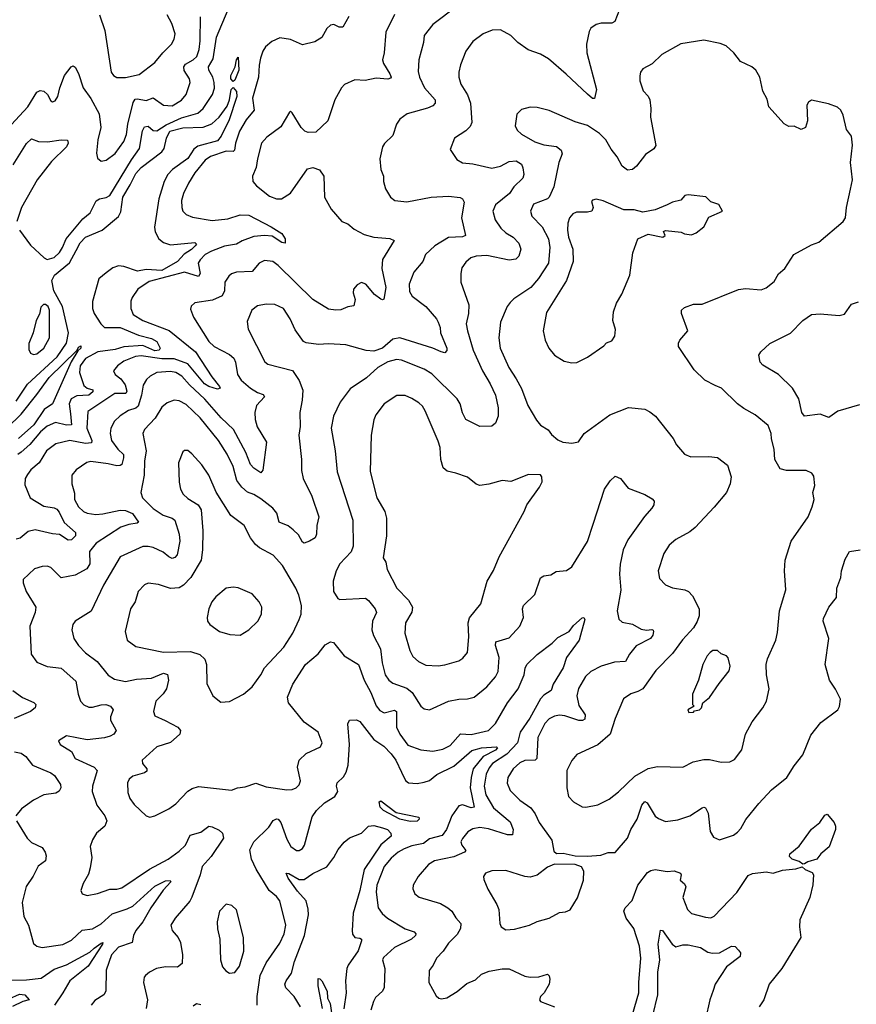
# Model space of a CAD drawing. Extents: x 2057697 to 2160550, y 827490 to 1016834.
# Tile 279 of 509: x 2126256 to 2131073, y 899000 to 904666. Entities that reach past the tile are written whole.
import ezdxf

# ---------------------------------------------------------------- set-up
doc = ezdxf.new("R2010")
doc.units = 0

msp = doc.modelspace()

# ---------------------------------------------------------------- linework, layer by layer
at = {"layer": '0CON20XD'}
for points in [[(2128775, 904743.3), (2128635, 904639.2), (2128585.6, 904575), (2128581.1, 904535), (2128554.6, 904435.4), (2128551.4, 904368.6), (2128558.2, 904335), (2128587.1, 904275), (2128647.8, 904205), (2128648.6, 904185), (2128635, 904171.1), (2128605, 904157.9), (2128486.7, 904125), (2128445, 904093.8), (2128426, 904065), (2128405, 904000), (2128356.9, 903953.1), (2128345.6, 903934.4), (2128330.6, 903865), (2128335, 903803.3), (2128350, 903765), (2128351.4, 903735), (2128363.4, 903693.4), (2128392, 903645), (2128416.7, 903625), (2128485, 903618.2), (2128625, 903643.9), (2128725, 903650), (2128793, 903643), (2128805.7, 903635.7), (2128815.6, 903615.6), (2128800.9, 903525), (2128823.8, 903425), (2128805, 903415.8), (2128725, 903413.6), (2128646.9, 903365), (2128592.2, 903315), (2128576.7, 903275), (2128525, 903214), (2128497.8, 903145), (2128501.4, 903101.4), (2128515.6, 903075), (2128595.4, 903015.4), (2128655.4, 902945.4), (2128665, 902926.2), (2128677.5, 902895), (2128679.4, 902865), (2128715.6, 902775), (2128715, 902762.5), (2128705, 902748.8), (2128683.8, 902753.8), (2128635.7, 902775.7), (2128445, 902835.9), (2128405, 902827.7), (2128344.6, 902775), (2128295, 902757.8), (2128251.7, 902761.7), (2128135, 902795.4), (2128035, 902801.1), (2127977.3, 902797.3), (2127905, 902806.2), (2127890, 902815), (2127842.2, 902882.2), (2127813.5, 902945), (2127774.2, 903005), (2127725, 903027.5), (2127675, 903030), (2127625, 903019.4), (2127592.5, 902995), (2127565, 902930), (2127570.8, 902885), (2127666.8, 902696.8), (2127685, 902684.2), (2127827.1, 902647.1), (2127865, 902590), (2127887.1, 902535), (2127883.4, 902476.6), (2127869.4, 902405), (2127870.6, 902325), (2127864.4, 902275), (2127878.9, 902135), (2127878.8, 902071.2), (2127888.1, 902025), (2127938.8, 901925), (2127978.5, 901805), (2127967.5, 901755), (2127965.5, 901704.5), (2127957.1, 901685), (2127925, 901664.3), (2127895, 901653.8), (2127885, 901658.8), (2127860.6, 901700.6), (2127831.1, 901731.1), (2127802.6, 901752.6), (2127750.8, 901775), (2127736, 901826), (2127714.4, 901855), (2127645, 901909.1), (2127605, 901933.9), (2127567.7, 901947.7), (2127535.7, 901975.7), (2127506, 902015), (2127485.8, 902095), (2127451.3, 902165), (2127400, 902245), (2127295, 902375.4), (2127215, 902450.9), (2127175, 902471.8), (2127145, 902476.5), (2127105, 902461.1), (2127074.7, 902435.3), (2127036.2, 902373.8), (2126975, 902307.1), (2126965.5, 902285), (2126985.3, 902185), (2126975.4, 902125), (2126972.9, 902045), (2126952.9, 901945), (2126962.9, 901915), (2127025, 901852.3), (2127082.2, 901815), (2127135, 901797.1), (2127150, 901785), (2127174.1, 901705), (2127178.2, 901665), (2127162.9, 901587.1), (2127149.1, 901570.9), (2127135, 901566.2), (2127115, 901574.5), (2127082.2, 901602.2), (2127025, 901628.5), (2126995, 901634.5), (2126965, 901634.5), (2126834.7, 901575.3), (2126738.5, 901411.5), (2126667.1, 901262.9), (2126575.6, 901204.4), (2126562.5, 901185), (2126557.1, 901155), (2126568.1, 901105), (2126595, 901064.3), (2126635, 901023.3), (2126702, 900972), (2126765, 900893.1), (2126801.5, 900871.5), (2126865, 900857.3), (2126929.6, 900870.4), (2127015, 900877.3), (2127085, 900905.4), (2127107.2, 900897.2), (2127112.5, 900865), (2127100.9, 900815), (2127083.1, 900786.9), (2127040.5, 900745), (2127026.9, 900685), (2127035, 900660), (2127093.6, 900633.6), (2127167.5, 900595), (2127182.5, 900575), (2127178, 900555), (2127125, 900505.7), (2127045, 900480.6), (2126960.8, 900405), (2126962.9, 900385), (2126988, 900355), (2126988.3, 900341.7), (2126975, 900331.4), (2126906.7, 900313.3), (2126885.6, 900295), (2126877.5, 900275), (2126879.3, 900219.3), (2126890.5, 900185), (2126915, 900150), (2126983.9, 900083.9), (2127005, 900076.7), (2127035, 900084), (2127115.5, 900124.5), (2127155, 900152.5), (2127225, 900225.7), (2127248.5, 900241.5), (2127285, 900252.9), (2127475, 900232.5), (2127510, 900245), (2127555, 900251.1), (2127615, 900272.7), (2127675, 900251.1), (2127794.8, 900234.8), (2127825, 900235.4), (2127848.6, 900245), (2127865, 900262.5), (2127872.9, 900285), (2127855.4, 900365), (2127865.5, 900405), (2127905, 900443.3), (2127987.9, 900482.1), (2127997.1, 900505), (2127974, 900565), (2127894, 900624), (2127804.6, 900734.6), (2127797.3, 900767.3), (2127828.6, 900841.4), (2127901.4, 900955), (2127975, 901016), (2128015, 901069.2), (2128045, 901085.8), (2128062.3, 901082.3), (2128124.2, 901005), (2128207.8, 900955), (2128239.8, 900865), (2128278.8, 900795), (2128307.9, 900717.9), (2128329.9, 900689.9), (2128355, 900677.1), (2128415, 900691.9), (2128425.6, 900684.4), (2128425.3, 900595.3), (2128444.3, 900554.3), (2128491.3, 900491.3), (2128565, 900463.6), (2128635, 900456.4), (2128692.1, 900467.9), (2128735, 900490), (2128794, 900556), (2128855, 900551.6), (2128955, 900574.7), (2128995, 900615.4), (2129065, 900734.5), (2129126.1, 900815), (2129160, 900895), (2129166.7, 900935), (2129176.9, 900955), (2129235, 901011.9), (2129322.7, 901077.3), (2129355, 901111.1), (2129420.8, 901145), (2129445, 901180), (2129495, 901224), (2129505, 901226.2), (2129510.8, 901215), (2129484.3, 901125), (2129478, 901095), (2129404.8, 900995.2), (2129385, 900936.4), (2129328.5, 900841.5), (2129315.6, 900805), (2129275, 900778.8), (2129255, 900757.7), (2129193.2, 900646.8), (2129136.9, 900565), (2129122, 900505), (2129060.9, 900439.1), (2128979.4, 900385), (2128959, 900361), (2128941.3, 900325), (2128930, 900255), (2128941.1, 900205), (2128985, 900131.1), (2129080, 900050), (2129096.8, 900005), (2129094.6, 899975.4), (2129065, 899974.4), (2128955, 900008.9), (2128905, 900017.2), (2128865, 900008.8), (2128837.1, 899992.9), (2128805, 899954.4), (2128796.8, 899935), (2128802.3, 899915), (2128824.3, 899885), (2128817.5, 899875), (2128755, 899848), (2128645.3, 899824.7), (2128609.4, 899805), (2128550, 899735), (2128522.5, 899685), (2128519.2, 899665), (2128532, 899635), (2128555.5, 899615.5), (2128679.1, 899579.1), (2128720.8, 899555), (2128744.7, 899534.7), (2128766.5, 899496.5), (2128796.4, 899465), (2128794.5, 899435), (2128775, 899400.8), (2128725, 899352), (2128694.4, 899305), (2128655.7, 899265), (2128637.5, 899225), (2128614.2, 899195), (2128612.5, 899125), (2128655, 899048.8), (2128670, 899035), (2128685, 899030.6), (2128715, 899037.5), (2128775, 899074.2), (2128830.3, 899119.7), (2128880.5, 899139.5), (2128915, 899173.3), (2128959.4, 899189.4), (2129035, 899203.6), (2129073.6, 899203.6), (2129165, 899161.5), (2129195, 899155.5), (2129245, 899158.6), (2129295, 899173.3), (2129303.9, 899163.9), (2129308, 899145), (2129304, 899115), (2129275.8, 899065), (2129254.2, 899045), (2129249.2, 899025), (2129254, 899015), (2129335.4, 898985.4)], [(2126185, 904036.7), (2126302.7, 904165), (2126355, 904249.4), (2126375, 904259.5), (2126395.3, 904255.3), (2126416.9, 904235), (2126435, 904200), (2126445, 904194), (2126460.3, 904199.7), (2126475, 904223.3), (2126486.4, 904275), (2126513.5, 904345), (2126553.3, 904395), (2126565, 904400), (2126575, 904393.3), (2126595, 904356.7), (2126622.3, 904275), (2126665, 904212.2), (2126713.5, 904123.5), (2126724.1, 904045), (2126706.2, 903975), (2126697.9, 903897.9), (2126705, 903870), (2126725, 903851.4), (2126755, 903858.6), (2126805, 903895.5), (2126855, 903964.3), (2126871.8, 904005), (2126879.2, 904065), (2126909.6, 904190.4), (2126921.4, 904208.6), (2126935, 904211.1), (2126985, 904201.1), (2127025, 904217.3), (2127085, 904174.5), (2127135, 904169.6), (2127187.3, 904202.7), (2127214.4, 904235), (2127238.1, 904305), (2127233.5, 904325), (2127203.9, 904373.9), (2127200.7, 904395), (2127210, 904410), (2127255.4, 904435), (2127276.3, 904455), (2127290.5, 904495), (2127296.2, 904545), (2127296.4, 904683.6)], [(2128150.9, 904685), (2128116.5, 904623.5), (2128095, 904623.3), (2128065, 904637.8), (2128045, 904634.3), (2128024.3, 904615), (2127995.5, 904564.5), (2127955, 904538), (2127885, 904522.5), (2127815, 904551.5), (2127755, 904562.2), (2127708.3, 904541.7), (2127670.9, 904509.1), (2127655.4, 904484.6), (2127642.7, 904445), (2127634.6, 904405), (2127631.5, 904335), (2127597.1, 904215), (2127605.5, 904145), (2127559.5, 904090.5), (2127521.4, 904025), (2127498.1, 903955), (2127493.1, 903915), (2127485, 903907.8), (2127445, 903909.1), (2127355, 903878.4), (2127325, 903858.5), (2127265.5, 903785), (2127228.1, 903725), (2127198.5, 903665), (2127187.3, 903625), (2127188.9, 903585), (2127195.8, 903565), (2127215, 903545.7), (2127250.5, 903530.5), (2127365, 903509.7), (2127455, 903520.5), (2127525, 903543.3), (2127575, 903541.4), (2127703.5, 903475), (2127765, 903435.6), (2127785.5, 903405.5), (2127785, 903380), (2127765, 903384.4), (2127710.4, 903420.4), (2127665, 903424.2), (2127605, 903418.4), (2127536.6, 903393.4), (2127505, 903373.8), (2127435, 903362.5), (2127360.5, 903335), (2127325, 903314.2), (2127295.9, 903285), (2127284.7, 903265), (2127294.6, 903205), (2127285, 903188.5), (2127205, 903213.2), (2127000.9, 903159.2), (2126936.9, 903115), (2126903, 903067), (2126895.9, 903045.9), (2126895.7, 903005), (2126910.4, 902970.4), (2126965.7, 902935), (2127116.8, 902876.8), (2127269.1, 902755), (2127361.7, 902611.7), (2127407.5, 902555), (2127410, 902545), (2127395, 902540.6), (2127345, 902556), (2127321.1, 902571.1), (2127223.8, 902685), (2127145, 902713.5), (2127075.3, 902715.3), (2126955, 902732.1), (2126923.1, 902726.9), (2126855, 902700.9), (2126820, 902675), (2126796.9, 902645), (2126806.7, 902625), (2126838.5, 902598.5), (2126862.8, 902565), (2126872.3, 902527.7), (2126867.8, 902515), (2126804.5, 902515.5), (2126648.1, 902411.9), (2126643.5, 902315), (2126671.4, 902245), (2126669.2, 902230.8), (2126635, 902226.5), (2126545, 902244), (2126463.9, 902226.1), (2126410, 902185), (2126369.1, 902115), (2126321.1, 902075), (2126301.1, 902048.9), (2126288.1, 902025), (2126285, 901990), (2126316.9, 901915), (2126395, 901866.1), (2126455, 901856.7), (2126469.1, 901849.1), (2126482.8, 901832.8), (2126511.7, 901771.7), (2126577.1, 901715), (2126576.9, 901695), (2126555, 901673.3), (2126535, 901670), (2126485, 901703.6), (2126445, 901706.9), (2126345, 901731.2), (2126305, 901720.4), (2126258.2, 901681.8), (2126235, 901676.2)], [(2126254.3, 903455), (2126319.1, 903369.1), (2126397.5, 903295), (2126415, 903285.6), (2126455, 903298.2), (2126485, 903327.3), (2126503.5, 903355), (2126524.4, 903405.6), (2126619.3, 903520.7), (2126661.2, 903555), (2126696.2, 903623.8), (2126715, 903635.4), (2126755, 903642.3), (2126775.6, 903654.4), (2126900, 903860), (2126945.6, 903925), (2126962.8, 904027.2), (2126975, 904050.5), (2126995, 904053.6), (2127025, 904028.1), (2127045, 904026.2), (2127098.7, 904061.3), (2127188.3, 904101.7), (2127281.7, 904128.3), (2127313.5, 904155), (2127366.8, 904235), (2127377, 904273), (2127376.7, 904305), (2127368.4, 904335), (2127344.6, 904375), (2127342.5, 904395), (2127369.3, 904440.7), (2127388.7, 904565), (2127457.1, 904725)], [(2128415, 904696), (2128364.4, 904595), (2128355.5, 904475), (2128345.4, 904435), (2128350, 904415), (2128388.2, 904355), (2128395.6, 904335), (2128391.2, 904328.8), (2128375, 904324.6), (2128309.5, 904330.5), (2128245, 904315.6), (2128185, 904320.8), (2128127, 904293), (2128110, 904275), (2128071.2, 904205), (2128030, 904085), (2127961.7, 904018.3), (2127916.4, 904016.4), (2127897.5, 904025), (2127876.7, 904045), (2127825, 904130), (2127815, 904140), (2127810, 904135), (2127760.2, 904049.8), (2127679.2, 903990.8), (2127648.9, 903955), (2127624.6, 903865), (2127618.5, 903815), (2127597.5, 903765), (2127598.6, 903735), (2127619.8, 903709.8), (2127695, 903650), (2127735, 903635.6), (2127764.4, 903635.6), (2127815, 903668), (2127912.7, 903807.3), (2127945, 903816.2), (2127982.3, 903802.3), (2128007.5, 903765), (2128011.2, 903645), (2128050, 903575), (2128111.2, 903505), (2128145, 903492), (2128181.3, 903461.3), (2128240.3, 903430.3), (2128295, 903414.4), (2128387.1, 903407.1), (2128412.5, 903395), (2128344.6, 903285.4), (2128341.5, 903235), (2128364, 903125), (2128352, 903058), (2128345, 903053.8), (2128335, 903057.5), (2128299.2, 903085), (2128249.2, 903145), (2128225, 903153.1), (2128198.9, 903141.1), (2128178.6, 903115), (2128175.7, 903095), (2128187.1, 903055), (2128180, 903020), (2128145, 903014), (2128105, 902996), (2128075.8, 902994.2), (2128035, 903000.6), (2127945, 903055.6), (2127745, 903252.5), (2127713.3, 903275), (2127665, 903280.6), (2127634.6, 903265.4), (2127595, 903216.7), (2127505, 903213.8), (2127475, 903204.4), (2127459.6, 903190.4), (2127438.1, 903155), (2127435.4, 903105), (2127422.7, 903077.2), (2127367, 903053), (2127265, 903036), (2127242.7, 903017.3), (2127239.5, 902999.5), (2127256.9, 902955), (2127345.6, 902815), (2127375.7, 902785), (2127465, 902739.6), (2127488.7, 902718.7), (2127498.9, 902695), (2127510, 902625), (2127531.2, 902591.2), (2127585.5, 902545), (2127625, 902520.8), (2127658.7, 902508.7), (2127666.4, 902496.4), (2127620, 902445), (2127610.5, 902405), (2127612.5, 902365), (2127623.1, 902323.1), (2127676.7, 902235), (2127656.4, 902073.6), (2127645, 902058.8), (2127605, 902085.5), (2127585, 902106.7), (2127558.9, 902175), (2127486.9, 902306.9), (2127415.3, 902375), (2127322.9, 902482.9), (2127234.7, 902565), (2127190.4, 902615), (2127155, 902635.3), (2127125, 902641.4), (2127045, 902636.2), (2127007.5, 902615), (2126986.9, 902595), (2126967.1, 902562.9), (2126958.2, 902505), (2126938.6, 902441.4), (2126925, 902431), (2126882.6, 902417.4), (2126835, 902386.2), (2126802.5, 902355), (2126780.9, 902315), (2126776.9, 902285), (2126784.6, 902245), (2126820.8, 902195), (2126854.1, 902164.1), (2126854.7, 902145), (2126843.5, 902106.5), (2126835, 902099.6), (2126815, 902097.8), (2126765, 902110.6), (2126665, 902123.3), (2126643.1, 902116.9), (2126582, 902075), (2126556, 902045), (2126556.7, 901995), (2126571.5, 901941.5), (2126572.7, 901905), (2126595, 901861.8), (2126624.4, 901835), (2126645, 901826.8), (2126695, 901818.7), (2126735, 901821.8), (2126835, 901843), (2126865, 901841.7), (2126905, 901824.6), (2126940, 901775), (2126931.9, 901768.1), (2126885, 901760.8), (2126838.9, 901745), (2126696.2, 901653.8), (2126658.8, 901605), (2126660, 901535), (2126642.7, 901505), (2126575, 901468.8), (2126495, 901454.4), (2126435, 901513.1), (2126415, 901520.6), (2126385, 901518.9), (2126341.2, 901505), (2126275.9, 901444.1), (2126275.8, 901425), (2126293.1, 901375), (2126349.1, 901285), (2126345.5, 901255), (2126315.5, 901175), (2126322.2, 901015), (2126355, 900969.2), (2126415, 900943.3), (2126465, 900937.8), (2126495, 900933.3), (2126579.2, 900859.2), (2126592.2, 900785), (2126606.9, 900745), (2126625, 900723.1), (2126655, 900710.5), (2126675, 900709.1), (2126725, 900723.8), (2126752.5, 900725), (2126780, 900715), (2126794.2, 900695), (2126779.4, 900655), (2126778.9, 900635), (2126810.8, 900575), (2126797.5, 900555), (2126777.7, 900542.3), (2126745, 900532.3), (2126645, 900521.9), (2126525, 900544), (2126478.8, 900515), (2126490, 900495), (2126553.8, 900455), (2126575.8, 900415), (2126684.4, 900365), (2126702.5, 900345), (2126675.4, 900255), (2126673.8, 900223.8), (2126699.5, 900145), (2126745.5, 900085), (2126757.5, 900055), (2126745.5, 900025), (2126699.2, 899985), (2126675, 899946.7), (2126661.4, 899908.6), (2126671.5, 899845), (2126661.9, 899785), (2126652.1, 899747.9), (2126620.8, 899695), (2126608.8, 899655), (2126616.7, 899635), (2126645, 899626), (2126705, 899636.9), (2126775, 899663.1), (2126815, 899661.9), (2126845, 899669.4), (2127003.4, 899776.6), (2127111.9, 899835), (2127175, 899880), (2127210, 899915), (2127237.6, 899972.4), (2127298.8, 899991.2), (2127345, 900024.3), (2127365, 900021.1), (2127405, 900001.2), (2127424.7, 899984.7), (2127429.1, 899955), (2127359.6, 899850.4), (2127306.4, 899793.6), (2127295.4, 899745), (2127247.1, 899617.1), (2127235, 899592.9), (2127150.8, 899495), (2127126.2, 899455), (2127133.8, 899425), (2127169.2, 899385), (2127181.9, 899355), (2127194.4, 899285), (2127190.8, 899235), (2127165, 899213.3), (2127095, 899214.5), (2127043.3, 899205), (2127003.8, 899185), (2126980, 899165), (2126972.5, 899155), (2126969.2, 899125), (2126992.5, 899025), (2126983.6, 898976.4)], [(2126716.2, 904695), (2126746.9, 904605), (2126782.9, 904365), (2126796, 904345), (2126815, 904334.3)], [(2126815, 904334.3), (2126865, 904334.5), (2126945, 904351.1), (2127035, 904419.2), (2127080, 904475), (2127131.1, 904525), (2127146.5, 904555), (2127150.9, 904585), (2127132.7, 904645), (2127105.5, 904695)], [(2129709.4, 904725), (2129683.8, 904655), (2129665, 904645.7), (2129605, 904646), (2129575, 904638), (2129545, 904616.7), (2129535, 904597.5), (2129520, 904525), (2129521.8, 904475), (2129576.7, 904265), (2129565, 904212.5), (2129555, 904213.3), (2129525, 904236.9), (2129402.8, 904352.8)], [(2129402.8, 904352.8), (2129301.7, 904441.7), (2129255, 904466.9), (2129183, 904493), (2129124.5, 904534.5), (2129085, 904576), (2129025, 904607.5), (2128976.1, 904606.1), (2128924.5, 904585.5), (2128865, 904541.2), (2128825.7, 904484.3), (2128794.4, 904405.6), (2128784, 904365), (2128784.2, 904335), (2128795.7, 904295), (2128835, 904234), (2128852.1, 904185), (2128860, 904075), (2128849.1, 904050.9), (2128825, 904026), (2128760, 903985), (2128735, 903920), (2128772.5, 903862.5), (2128805, 903842), (2128865, 903836.9), (2128975, 903811.8), (2129025, 903822.7), (2129075, 903850), (2129115, 903853.3), (2129145, 903835.7), (2129152.9, 903812.9), (2129158.1, 903775), (2129152.9, 903755), (2129101.9, 903705), (2129075.5, 903665), (2128995, 903601.1), (2128980, 903565), (2128994.7, 903514.7), (2129026, 903466), (2129055, 903438.9), (2129097.5, 903415), (2129129.4, 903379.4), (2129142.2, 903345), (2129131.1, 903305), (2129112.8, 903287.2), (2129075, 903281.8), (2128945, 903310), (2128884.3, 903305.7), (2128854.2, 903295), (2128825, 903271.4), (2128802.2, 903237.8), (2128795.6, 903205), (2128796.9, 903155), (2128841.5, 903025), (2128839.6, 902975), (2128827.3, 902915), (2128833.8, 902875), (2128868, 902765), (2128921.1, 902645), (2128965, 902570.6), (2128995.8, 902505.8), (2129012, 902432), (2129011.1, 902385), (2128995.5, 902344.5), (2128975, 902326.2), (2128905, 902325.8), (2128824.2, 902365), (2128805, 902403.3), (2128792.2, 902455), (2128775, 902484.2), (2128628.9, 902628.9), (2128585, 902654.5), (2128455, 902706.1), (2128425, 902710), (2128375, 902696.5), (2128318.5, 902665), (2128252.9, 902605), (2128159.1, 902540.9), (2128101.1, 902465), (2128063.8, 902385), (2128050.5, 902315), (2128073.5, 902185), (2128083.8, 902065), (2128173.5, 901785), (2128175.6, 901635.6), (2128165, 901604.2), (2128099.2, 901535), (2128077.5, 901495), (2128060.6, 901435), (2128063.8, 901375), (2128087.5, 901335), (2128098.8, 901328.8), (2128246.9, 901336.9), (2128264.1, 901324.1), (2128303.3, 901275), (2128310.5, 901255), (2128288.2, 901205), (2128283.6, 901155), (2128292.7, 901122.7), (2128333.8, 901045), (2128344.1, 900964.1), (2128360.9, 900895), (2128381.9, 900865), (2128405, 900848.5), (2128485, 900819.2), (2128516.2, 900795), (2128565.5, 900715.5), (2128585, 900699.2), (2128615, 900694.2), (2128725, 900743.6), (2128785, 900755.4), (2128835, 900756.7), (2128872.6, 900767.4), (2128945, 900827.1), (2128995.3, 900884.7), (2129011.8, 900915), (2129016.9, 900995), (2128996.2, 901065), (2128998.6, 901085), (2129075, 901108.1), (2129135.8, 901175), (2129157.1, 901225), (2129151.9, 901275), (2129157.1, 901295), (2129222.1, 901357.9), (2129255.8, 901454.2), (2129274.2, 901465.8), (2129315, 901472), (2129345, 901490), (2129405, 901496.2), (2129435, 901518), (2129525, 901662.5), (2129557.3, 901762.7), (2129624.2, 901965), (2129657, 902013), (2129685, 902040), (2129716.2, 902025), (2129760.6, 901970.6), (2129855, 901933.8), (2129898.8, 901908.8), (2129910, 901895), (2129907.5, 901875), (2129895.8, 901855), (2129853.6, 901806.4), (2129757.3, 901672.7), (2129731.1, 901615), (2129713, 901533), (2129709.2, 901475), (2129716.7, 901383.3), (2129695.6, 901265), (2129705.6, 901215.6), (2129725, 901198.6), (2129785, 901187.7), (2129835, 901159.1), (2129865, 901153.5), (2129895.9, 901155.9), (2129903.8, 901153.8), (2129905.7, 901145.7), (2129902.2, 901125), (2129887.8, 901105), (2129806.5, 901063.5), (2129767.1, 901015), (2129745, 900973.3), (2129681.7, 900968.3), (2129605, 900945.4), (2129545.4, 900914.6), (2129513.1, 900886.9), (2129473.4, 900816.6), (2129464, 900775), (2129475, 900719.2), (2129512.7, 900665), (2129509.6, 900640.4), (2129497.3, 900632.7), (2129475, 900632), (2129395, 900659.6), (2129365, 900663.8), (2129335, 900658.2), (2129305, 900642.2), (2129280, 900615), (2129240.4, 900535), (2129233.6, 900415), (2129225, 900404.6), (2129165, 900402), (2129135, 900389.2), (2129097.1, 900355), (2129067.3, 900305), (2129062.2, 900272.2), (2129080.5, 900230.5), (2129135.3, 900175.3), (2129200.2, 900130.2), (2129224.5, 900095), (2129246.5, 900045), (2129320, 899945), (2129331.2, 899881.2), (2129347, 899867), (2129385, 899868.6), (2129455, 899853.5), (2129525, 899851.3), (2129603, 899857), (2129645, 899873.9), (2129685, 899873.1), (2129756.7, 899955), (2129774.5, 900005), (2129811.5, 900065), (2129837.5, 900145), (2129855, 900167.5), (2129870, 900160), (2129915, 900083.3), (2129935, 900068.2), (2129975, 900051.5), (2130045, 900062.2), (2130115, 900084.4), (2130185, 900130), (2130195, 900134), (2130205, 900130), (2130220, 900100), (2130231.2, 899995), (2130251.7, 899961.7), (2130285, 899946.2), (2130366.6, 899973.4), (2130389.7, 899990.3), (2130408.3, 900011.7), (2130436.5, 900063.5), (2130512, 900155), (2130585, 900234), (2130673.8, 900305), (2130715, 900371.2), (2130766.2, 900435), (2130811.7, 900548.3), (2130868.3, 900621.7), (2130967.5, 900695), (2130977, 900713), (2130982.5, 900755), (2130953.6, 900813.6), (2130918, 900865), (2130894, 900955), (2130916, 901105), (2130882, 901205), (2130885, 901220), (2130914.3, 901285.7), (2130959.5, 901340.5), (2130961.9, 901395), (2130984.2, 901455.8), (2130987.1, 901495), (2131008.3, 901561.7), (2131033.3, 901605), (2131095.6, 901614.4)], [(2129515, 900134.4), (2129585, 900147.1), (2129649.4, 900180.6), (2129705, 900222.9), (2129797.9, 900312.1), (2129875, 900357.5), (2129927.8, 900367.8), (2130075, 900364.4), (2130134.5, 900395.5), (2130195, 900409.4), (2130228.5, 900408.5), (2130295, 900392.2), (2130344.4, 900395.6), (2130372.2, 900407.8), (2130414.3, 900465), (2130435.7, 900555), (2130472.9, 900625), (2130535.7, 900705), (2130556.9, 900745), (2130571.4, 900815), (2130555.6, 900895), (2130554.3, 900955), (2130562.4, 900987.6), (2130610.6, 901095), (2130619.1, 901139.1), (2130631.8, 901265), (2130666.9, 901385), (2130659.4, 901495), (2130664.5, 901555.5), (2130698, 901665), (2130795.5, 901804.5), (2130818.3, 901861.7), (2130830, 901905), (2130823.3, 901945), (2130834.4, 901985), (2130828.3, 902038.3), (2130816.8, 902056.8), (2130785, 902070.8), (2130671.3, 902071.3), (2130635, 902082), (2130604.6, 902134.6), (2130600.5, 902195), (2130584.5, 902254.5), (2130583.3, 902285), (2130565, 902331.2), (2130491.7, 902391.7), (2130425, 902428), (2130390, 902455), (2130298, 902545), (2130261.1, 902561.1), (2130202.1, 902592.1), (2130140.3, 902650.3), (2130048.8, 902785), (2130048.8, 902805), (2130057.7, 902822.3), (2130103.6, 902876.4), (2130066.7, 902975), (2130067.5, 902995), (2130085, 903010), (2130135, 903028.8), (2130185, 903030), (2130395, 903113.3), (2130435, 903120), (2130525, 903111.2), (2130555, 903123.8), (2130600.5, 903159.5), (2130625.9, 903204.1), (2130661.2, 903235), (2130714.4, 903315.6), (2130815, 903370), (2130856.7, 903385), (2130997.5, 903505), (2131010.8, 903525), (2131016, 903585), (2131040.8, 903690.8), (2131050.6, 903745), (2131040, 903845), (2131050.8, 903945), (2131046.2, 903995), (2131016.7, 904035), (2130997, 904117), (2130983.3, 904145), (2130965, 904163.3), (2130912.3, 904182.3), (2130815, 904203.3), (2130798.3, 904191.7), (2130788.8, 904175), (2130792.5, 904085), (2130780, 904045), (2130755, 904034), (2130715, 904053.8), (2130685, 904052), (2130657.3, 904067.3), (2130570, 904165), (2130559.7, 904209.7), (2130534.2, 904255), (2130517.1, 904335), (2130495.6, 904375.6), (2130472.5, 904395), (2130405.9, 904425.9), (2130368.8, 904475), (2130323.3, 904515), (2130289.1, 904529.1), (2130195, 904549.2), (2130062.7, 904527.3), (2129954.4, 904465.6), (2129897.9, 904412.1), (2129845, 904383.3), (2129831.2, 904365), (2129826.1, 904343.9), (2129826.2, 904315), (2129846.1, 904256.1), (2129875, 904226.7), (2129884.2, 904204.2), (2129890.8, 904155), (2129888.6, 904105), (2129918.3, 903941.7), (2129907.4, 903922.6), (2129859.4, 903890.6), (2129807.1, 903822.9), (2129785, 903804.5), (2129755, 903801.1), (2129725, 903822.9), (2129697.3, 903877.3), (2129661.9, 903921.9), (2129631.5, 903975), (2129595, 904012.1), (2129525, 904057.1), (2129455, 904078.5), (2129305, 904142.9), (2129235, 904160), (2129195, 904162), (2129145, 904148.8), (2129118, 904122), (2129110, 904055), (2129121.1, 904031.1), (2129145, 904006.9), (2129222.6, 903962.6), (2129275, 903945.4), (2129346.1, 903936.1), (2129374.3, 903915), (2129379.5, 903895), (2129359.6, 903845), (2129330.9, 903705), (2129305.6, 903645), (2129295.3, 903634.7), (2129214.7, 903605.3), (2129197.1, 903565), (2129204.2, 903535), (2129264.1, 903474.1), (2129300.4, 903405), (2129309.6, 903355), (2129301.5, 903265), (2129243.7, 903176.3), (2129198.5, 903125), (2129100.9, 903059.1), (2129080.7, 903039.3), (2129062.9, 903015), (2129024.4, 902925), (2129015.5, 902835), (2129023.6, 902775), (2129073.3, 902665), (2129115, 902600), (2129144.6, 902544.6), (2129181.9, 902445), (2129231.1, 902361.1), (2129255, 902332.5), (2129300, 902305), (2129318.3, 902278.3), (2129355, 902247.5), (2129383.9, 902233.9), (2129435, 902228.8), (2129473.6, 902236.4), (2129506.7, 902285), (2129655, 902392.5), (2129762.5, 902435), (2129855, 902423.8), (2129885, 902408.8), (2129916.7, 902385), (2130018, 902255), (2130038.7, 902218.7), (2130085, 902166.7), (2130120.5, 902150.5), (2130225, 902152), (2130275, 902145.8), (2130331.7, 902101.7), (2130352, 902035), (2130347.5, 901995), (2130325.7, 901945), (2130255, 901860), (2130145, 901742.9), (2130115, 901718.6), (2130034, 901675), (2129995, 901642.5), (2129965.6, 901595), (2129932.5, 901495), (2129940.3, 901450.3), (2129975, 901413.8), (2130015, 901395.8), (2130085.5, 901385.5), (2130106.2, 901375), (2130130.3, 901350.3), (2130168.5, 901275), (2130168.2, 901235), (2130157.3, 901202.7), (2130135, 901166.9), (2130072.4, 901097.6), (2130015, 901019.4), (2129919.5, 900920.5), (2129845, 900815.8), (2129815, 900798.9), (2129775, 900787.1), (2129733.2, 900756.8), (2129685.4, 900644.6), (2129655.5, 900555), (2129585, 900492.2), (2129463.2, 900436.8), (2129435, 900402), (2129405.6, 900345), (2129405.6, 900245), (2129417.1, 900195), (2129445, 900164.3), (2129495, 900135.7), (2129515, 900134.4)], [(2127485, 904311.2), (2127472.5, 904325), (2127471.8, 904345), (2127496.2, 904395), (2127504, 904435), (2127515, 904450), (2127518.5, 904375), (2127495, 904318.8), (2127485, 904311.2)], [(2126235, 902470), (2126301.7, 902568.3), (2126471.1, 902725), (2126526.3, 902805), (2126536.7, 902865), (2126502.9, 903015), (2126453, 903105), (2126440.9, 903165), (2126457.3, 903195), (2126542.2, 903267.8), (2126581.7, 903338.3), (2126605, 903382.3), (2126635, 903415.3), (2126730.5, 903455), (2126825, 903533.6), (2126838.8, 903561.2), (2126849.3, 903645), (2126892.9, 903715), (2126925, 903781.1), (2126955, 903815.4), (2127074.5, 903905.5), (2127087.1, 903925), (2127102.1, 903985), (2127120.8, 904025), (2127195, 904043.7), (2127312.7, 904047.3), (2127362.8, 904067.2), (2127404.6, 904105.4), (2127451.1, 904168.9), (2127464.6, 904205), (2127473.6, 904265), (2127485, 904276.7), (2127505, 904253.8), (2127506.8, 904225), (2127459.7, 904085), (2127435.4, 904035.4), (2127416.3, 903995), (2127395, 903968.8), (2127281.4, 903938.6), (2127259.8, 903920.2), (2127225, 903868.2), (2127135.4, 903804.6), (2127109.7, 903775), (2127088.7, 903735), (2127057.1, 903635), (2127032.7, 903472.7), (2127036.5, 903445), (2127058.1, 903405), (2127084.1, 903384.1), (2127125, 903370.9), (2127264.2, 903384.2), (2127274, 903375), (2127267.5, 903365), (2127245, 903342.9), (2127203.3, 903316.7), (2127165.3, 903275), (2127075, 903222.8), (2126985, 903227.8), (2126935, 903219.8), (2126855, 903246.6), (2126825, 903250.5), (2126791.8, 903238.2), (2126755, 903208.8), (2126712.7, 903175), (2126675.3, 903045), (2126676, 903005), (2126685, 902975.8), (2126722.8, 902915), (2126745, 902895.3), (2126835, 902893.8), (2126940.2, 902850.2), (2127015, 902832.1), (2127045, 902814.2), (2127064.7, 902775), (2127060, 902765), (2127035, 902759.9), (2126965, 902792.1), (2126855, 902783.5), (2126805, 902767.9), (2126705.6, 902754.4), (2126635, 902717.3), (2126603.5, 902675), (2126601.3, 902635), (2126625, 902560), (2126644.8, 902544.8), (2126676.6, 902536.6), (2126676.8, 902525), (2126655, 902504.4), (2126585, 902500.6), (2126552.8, 902485), (2126540.3, 902455), (2126548.2, 902398.2), (2126554.6, 902335.4), (2126525, 902333), (2126462.1, 902347.9), (2126415, 902327.5), (2126375.3, 902295), (2126315, 902221.3), (2126265, 902177.4), (2126245, 902163.9)], [(2126219, 903831), (2126295, 903954.3), (2126325, 903980.8), (2126365, 903965.5), (2126416.4, 903963.6), (2126495, 903975.6), (2126532, 903972), (2126535.7, 903955), (2126525.8, 903935), (2126439, 903851), (2126357.5, 903745), (2126266.7, 903585), (2126240.5, 903505)], [(2129435, 902692), (2129465, 902693.3), (2129525.6, 902724.4), (2129620.5, 902789.5), (2129635, 902806.7), (2129665, 902818.8), (2129683.8, 902845), (2129687, 902883), (2129671.2, 902935), (2129676, 902985), (2129692, 903035), (2129723.4, 903086.6), (2129770, 903195), (2129785.7, 903325), (2129815.6, 903404.4), (2129875, 903431.9), (2129960, 903415), (2129972.5, 903425), (2129963, 903447), (2129975, 903452.5), (2130065, 903443.3), (2130085, 903433.8), (2130125, 903427.5), (2130150.7, 903439.3), (2130195, 903473.3), (2130225, 903530), (2130303.3, 903565), (2130281.7, 903601.7), (2130235, 903617.5), (2130207, 903647), (2130105, 903659.2), (2130085.8, 903654.2), (2130062.7, 903627.3), (2130014.2, 903615.8), (2129985, 903601.2), (2129915, 903571.2), (2129845, 903558.8), (2129795, 903572), (2129735, 903571.4), (2129615, 903624.2), (2129575, 903632.5), (2129555, 903628), (2129549.5, 903620.5), (2129558, 903585), (2129550, 903565), (2129525, 903558.2), (2129461.7, 903558.3), (2129441.9, 903548.1), (2129422.1, 903525), (2129411.8, 903495), (2129410, 903455), (2129416.7, 903415), (2129440.9, 903345), (2129442.9, 903275), (2129405.5, 903165), (2129288.9, 902981.1), (2129270.6, 902875), (2129281.7, 902821.7), (2129302.5, 902775), (2129335.8, 902735.8), (2129391.2, 902701.2), (2129435, 902692)], [(2131090.9, 902449.2), (2130966, 902414), (2130915, 902376.2), (2130865, 902396.7), (2130775, 902384.4), (2130759.5, 902405), (2130742.2, 902485), (2130705.7, 902545), (2130625, 902624.3), (2130535, 902678), (2130520, 902695), (2130512, 902735), (2130524.5, 902755.5), (2130575, 902802), (2130695, 902862), (2130764.6, 902935.4), (2130815, 902969.2), (2130865, 902974.3), (2130975, 902963.1), (2131005, 902971.4), (2131045, 903030), (2131085, 903043.3)], [(2126335, 902739.2), (2126355, 902743.1), (2126394.4, 902775), (2126428.5, 902835), (2126427.8, 902995), (2126419.4, 903015), (2126405, 903027.1), (2126393, 903027), (2126378.3, 903011.7), (2126369.4, 902970.6), (2126351.4, 902935), (2126333.1, 902865), (2126307.9, 902802.1), (2126308.3, 902768.3), (2126317.7, 902747.7), (2126335, 902739.2)], [(2126185, 902316.9), (2126264.6, 902395.4), (2126355, 902510), (2126425, 902607.3), (2126585, 902763.3), (2126590, 902760), (2126586.7, 902765), (2126595, 902782), (2126608.9, 902788.9), (2126608.5, 902775), (2126590, 902760), (2126552.7, 902697.3), (2126444.7, 902455.3), (2126397.9, 902422.1), (2126336.7, 902335), (2126249.8, 902255)], [(2128665, 900946.9), (2128705, 900953.1), (2128785, 900977.1), (2128808, 900992), (2128835, 901023.8), (2128842.9, 901115), (2128838.5, 901195), (2128845.4, 901224.6), (2128911.9, 901305), (2128946.9, 901435), (2128984.5, 901495.5), (2129017.1, 901575), (2129160, 901835), (2129175.8, 901874.2), (2129250, 901975), (2129263.6, 902006.4), (2129263.3, 902035), (2129255, 902046.2), (2129185, 902048), (2129085, 902008), (2129035, 902013.8), (2128957.5, 901992.5), (2128905, 901986), (2128885, 901994), (2128835, 902034.2), (2128766.7, 902056.7), (2128718, 902068), (2128695, 902086.2), (2128680.5, 902135), (2128677.8, 902205), (2128665, 902241.2), (2128590.6, 902415), (2128575, 902442), (2128555, 902461.4), (2128515, 902486.7), (2128475, 902502.9), (2128427.3, 902502.7), (2128354.2, 902455), (2128307.6, 902392.4), (2128295.7, 902364.3), (2128280.6, 902275), (2128274.4, 902065.6), (2128312.2, 901915), (2128357.8, 901835), (2128368, 901798), (2128367.9, 901695), (2128349.7, 901569.7), (2128364.3, 901544.3), (2128372, 901502), (2128428.1, 901395), (2128495, 901325.7), (2128517.3, 901285), (2128513.3, 901256.7), (2128478.5, 901195), (2128474.5, 901135), (2128503.5, 901035), (2128520.6, 901000.6), (2128552, 900972), (2128595, 900950.6), (2128665, 900946.9)], [(2127415, 900738), (2127465, 900742.9), (2127545, 900784.4), (2127595, 900827.1), (2127644.4, 900895), (2127665, 900935.7), (2127777.8, 901055), (2127829.5, 901135), (2127865.8, 901215), (2127876, 901245), (2127878, 901295), (2127862.9, 901355), (2127845.6, 901395), (2127770, 901525), (2127715.3, 901585.3), (2127636.7, 901626.7), (2127614.4, 901645), (2127585.5, 901685), (2127548.6, 901755), (2127472.4, 901812.4), (2127387.6, 901947.6), (2127345, 902044), (2127305, 902104), (2127247.1, 902167.1), (2127225, 902186.7), (2127205, 902187.5), (2127195, 902180), (2127171.4, 902115), (2127174.2, 902005), (2127182, 901965), (2127198, 901935), (2127225, 901910), (2127284.4, 901874.4), (2127301.4, 901845), (2127310.4, 901725), (2127309.2, 901615), (2127301.5, 901555), (2127240.9, 901455), (2127198.5, 901411.5), (2127175, 901396.4), (2127125, 901392.7), (2127055, 901416.4), (2126995, 901423.1), (2126975, 901414.2), (2126939.2, 901375), (2126921.4, 901315), (2126894.4, 901275), (2126864.3, 901144.3), (2126874.3, 901095), (2126925, 901059.5), (2127085, 901026.9), (2127240.4, 901029.6), (2127292.8, 901012.8), (2127321.8, 900985), (2127330.9, 900955), (2127333.1, 900845), (2127368.8, 900775), (2127415, 900738)], [(2127525, 901124.2), (2127575, 901154), (2127628, 901205), (2127649.2, 901245), (2127650, 901285), (2127636, 901315), (2127595, 901362), (2127515, 901395.8), (2127485, 901400), (2127445, 901393.8), (2127385, 901344.3), (2127361.9, 901315), (2127345.6, 901275), (2127336, 901225), (2127338, 901205), (2127351.2, 901185), (2127406.7, 901145), (2127467, 901127), (2127525, 901124.2)], [(2130108.3, 900678.3), (2130135, 900680), (2130141.7, 900688.3), (2130170, 900695), (2130182.5, 900705), (2130190, 900735), (2130228.8, 900765), (2130283.2, 900846.8), (2130342.1, 900917.9), (2130347.8, 900945), (2130335, 900993.8), (2130325, 901004.2), (2130295.7, 901015.7), (2130275, 901035.8), (2130247.5, 901035), (2130232.5, 901025), (2130214.3, 901005), (2130190, 900955), (2130163.8, 900865), (2130130, 900785), (2130130, 900725), (2130140, 900715), (2130102.5, 900695), (2130108.3, 900678.3)], [(2126217.5, 900805), (2126272.9, 900765), (2126337.4, 900737.4), (2126349.2, 900725), (2126345.8, 900705), (2126318.8, 900685), (2126225, 900645.3)], [(2127605, 899934.4), (2127690.1, 900019.9), (2127715, 900058), (2127735, 900067.8), (2127745, 900064.3), (2127758.9, 900045), (2127795, 899950), (2127817.6, 899907.6), (2127850, 899885), (2127865, 899884.2), (2127885, 899896.2), (2127895.6, 899915), (2127940.9, 900079.1), (2127965.8, 900115), (2128010.6, 900159.4), (2128071.4, 900195), (2128087.1, 900225), (2128080, 900255), (2128083.3, 900275), (2128120.8, 900309.2), (2128136.4, 900335), (2128146.6, 900375), (2128155.4, 900495.4), (2128145.7, 900614.3), (2128155.8, 900634.2), (2128195, 900637.5), (2128215, 900628), (2128295, 900523.1), (2128353.1, 900485), (2128395, 900441.5), (2128421.2, 900405), (2128455.3, 900335.3), (2128478.3, 900288.3), (2128494.5, 900274.5), (2128545, 900269.5), (2128585, 900277.1), (2128615, 900287.7), (2128657.9, 900322.1), (2128755, 900371), (2128860.3, 900459.7), (2128915, 900474.8), (2129002.3, 900482.3), (2129007.5, 900475), (2128995, 900461.6), (2128925.1, 900424.9), (2128868, 900355), (2128855.5, 900304.5), (2128850.2, 900245), (2128872.5, 900135), (2128855, 900130), (2128805, 900146.8), (2128785, 900142.7), (2128744.8, 900085.2), (2128714.3, 900005), (2128688.9, 899971.1), (2128615, 899951.5), (2128582, 899925), (2128515, 899911.3), (2128469.4, 899895), (2128434.8, 899875.2), (2128395, 899840.5), (2128355, 899792.9), (2128312.7, 899685), (2128308.8, 899645), (2128320.9, 899555), (2128342.8, 899522.8), (2128373.1, 899495), (2128475, 899433.4), (2128527.2, 899417.2), (2128537.1, 899405), (2128535.6, 899395), (2128512.9, 899375), (2128415, 899325.6), (2128350.7, 899269.3), (2128344.4, 899255), (2128357.8, 899205), (2128354.5, 899095.5), (2128344.5, 899075.5), (2128305, 899038.8), (2128292.5, 899015), (2128277.1, 898965)], [(2126227.1, 900452.9), (2126265, 900445.3), (2126290.9, 900425), (2126330, 900375), (2126435, 900331.6), (2126456.7, 900316.7), (2126490.6, 900265), (2126492.5, 900245), (2126484.4, 900225.6), (2126464.4, 900215.6), (2126394.7, 900205.3), (2126335, 900175.4), (2126267.1, 900125), (2126234.5, 900085)], [(2128505, 900050.9), (2128444.2, 900065), (2128350.8, 900115), (2128332.2, 900135), (2128326.7, 900165), (2128335, 900171.2), (2128424.4, 900104.4), (2128555, 900077.5), (2128556, 900065), (2128545, 900054.3), (2128505, 900050.9)], [(2130765, 899805.5), (2130745, 899822.3), (2130704, 899835), (2130689.3, 899849.3), (2130690, 899865), (2130745, 899910.6), (2130815, 900007.5), (2130863.6, 900046.4), (2130892.1, 900087.9), (2130905, 900093.8), (2130946.7, 900045), (2130954.2, 900025), (2130952.9, 900005), (2130916.4, 899905), (2130870, 899865), (2130845.7, 899834.3), (2130795, 899820.3), (2130775, 899807.9), (2130765, 899805.5)], [(2126237.9, 900055), (2126298.9, 899955), (2126325, 899931.6), (2126385, 899901.5), (2126403.8, 899875), (2126408.1, 899855), (2126404.4, 899825.6), (2126361.9, 899795), (2126333.6, 899736.4), (2126292.6, 899677.4), (2126271.1, 899585), (2126280.5, 899505), (2126306.4, 899455), (2126335, 899350), (2126355, 899334.2), (2126385, 899325.7), (2126505, 899344.3), (2126555, 899368.1), (2126615, 899425.4), (2126675, 899434.7), (2126725, 899462.8), (2126789.3, 899520.7), (2126875, 899548.3), (2126907.9, 899565), (2127035, 899679.7), (2127095, 899709.7), (2127122.3, 899712.3), (2127126.9, 899705), (2127083.1, 899656.9), (2127011.2, 899555), (2126964.9, 899475.1), (2126924.6, 899425), (2126910.8, 899395), (2126903.9, 899356.1), (2126825, 899328.2), (2126785, 899284.5), (2126753.8, 899196.2), (2126751.5, 899075), (2126740, 899055), (2126688, 899022), (2126668.6, 898995)], [(2127872.9, 898985), (2127836.4, 899045), (2127788.2, 899095), (2127783.1, 899115), (2127790.4, 899135), (2127822, 899178), (2127838.4, 899245), (2127896.5, 899395), (2127918.4, 899515), (2127917.8, 899547.8), (2127906.4, 899595), (2127855, 899650), (2127802.3, 899725), (2127791.2, 899755), (2127805, 899752.9), (2127865, 899718.4), (2127895, 899718.5), (2127945, 899751.8), (2128025, 899791.1), (2128065, 899844.5), (2128089.5, 899890.5), (2128125, 899933.1), (2128155, 899956.9), (2128225, 899984.2), (2128264.7, 900025.3), (2128295, 900027.8), (2128345, 900015.9), (2128373.8, 900005), (2128392.5, 899985), (2128395, 899966.7), (2128335, 899916.8), (2128240, 899775), (2128215.2, 899655), (2128176.1, 899525), (2128169.6, 899425), (2128173.2, 899403.2), (2128185, 899384.2), (2128215, 899380.8), (2128223.8, 899375), (2128224.2, 899365), (2128205, 899307.5), (2128147.7, 899225), (2128140, 899205), (2128131.8, 899135), (2128136.5, 899065), (2128122.8, 898972.8)], [(2127624.4, 898995), (2127623.5, 899045), (2127641.5, 899165), (2127675, 899237.5), (2127755, 899350.8), (2127779.1, 899405), (2127788.5, 899455), (2127754.5, 899595), (2127735, 899620.6), (2127693.5, 899655), (2127617.9, 899777.9), (2127590.9, 899835), (2127581.2, 899888.8), (2127605, 899934.4)], [(2129055, 899428.1), (2129105, 899432.9), (2129192.5, 899455), (2129235, 899475.8), (2129305, 899496), (2129365, 899528.8), (2129398.3, 899531.7), (2129425, 899543.3), (2129467.6, 899612.4), (2129502.9, 899715), (2129503.6, 899765), (2129491.2, 899791.2), (2129455, 899803.3), (2129335, 899806.5), (2129295, 899789.4), (2129235, 899742.5), (2129195, 899730.8), (2129165, 899734.2), (2129055, 899769.1), (2128975, 899767.5), (2128938.8, 899755), (2128926, 899735), (2128927.7, 899717.7), (2128952.1, 899662.1), (2129004.4, 899574.4), (2129014.3, 899544.3), (2129021.4, 899465), (2129029.2, 899445), (2129055, 899428.1)], [(2129785, 898941.2), (2129821.5, 899065), (2129820.5, 899125), (2129832.5, 899265), (2129825.3, 899335), (2129792.7, 899435), (2129748.6, 899495), (2129734.2, 899535), (2129742.5, 899555), (2129783.1, 899596.9), (2129814.7, 899685), (2129871.2, 899758.8), (2129889.6, 899770.4), (2129915.2, 899775.2), (2129985, 899763.3), (2130025, 899768.4), (2130061.4, 899755), (2130065.4, 899745), (2130059.2, 899715), (2130083.6, 899693.6), (2130091.5, 899675), (2130073.8, 899615), (2130100.6, 899545), (2130125, 899522.9), (2130205, 899500.5), (2130235, 899498.1), (2130255, 899506), (2130385, 899643.8), (2130449.7, 899740.3), (2130475, 899752.5), (2130555, 899761.2), (2130595, 899753.8), (2130647.5, 899772.5), (2130725, 899779.2), (2130761.4, 899791.4), (2130779.5, 899775), (2130818.4, 899758.4), (2130826.9, 899745), (2130823.1, 899686.9), (2130805.6, 899615), (2130748.8, 899485), (2130745.5, 899445), (2130753.1, 899385), (2130643.9, 899206.1), (2130571.2, 899115), (2130541.2, 899025), (2130514, 898985)], [(2127465, 899179.2), (2127495, 899182.5), (2127521.3, 899218.7), (2127546.9, 899305), (2127544.5, 899384.5), (2127505, 899542.5), (2127478.3, 899568.3), (2127445, 899576.7), (2127406.2, 899535), (2127392.9, 899475), (2127394.2, 899434.2), (2127408.6, 899375), (2127412.5, 899255), (2127424.3, 899215), (2127442.6, 899192.6), (2127465, 899179.2)], [(2129902.5, 898935), (2129931, 899055), (2129930.8, 899185), (2129941.4, 899255), (2129933.3, 899345), (2129945, 899426.2), (2129957.5, 899425), (2130014, 899345), (2130035, 899331.2), (2130075, 899342.5), (2130105, 899341.4), (2130175.7, 899325.7), (2130218.8, 899298.8), (2130245, 899293.1), (2130285, 899296.7), (2130355.5, 899334.5), (2130375, 899331.5), (2130395, 899311.8), (2130406.6, 899295), (2130404.5, 899275), (2130326.4, 899215), (2130260, 899115), (2130248.7, 899078.7), (2130229.1, 899025), (2130205.5, 898914.5)], [(2126205, 899138.5), (2126295, 899140), (2126379.9, 899150.1), (2126455, 899201.9), (2126525, 899227.5), (2126660.2, 899299.7), (2126685, 899323.5), (2126725, 899352), (2126735.7, 899355.7), (2126733.8, 899345), (2126650.9, 899219.1), (2126544.7, 899135), (2126505.2, 899064.8), (2126456.1, 898995)], [(2128000.3, 898975), (2127974, 899105), (2127975, 899147.5), (2127985, 899146.7), (2127995, 899134), (2128025.9, 899075.9), (2128028.8, 899035), (2128044, 899004), (2128065.6, 898855.6)], [(2126065, 898986.3), (2126135, 899004.4), (2126255, 899058.3), (2126285, 899054), (2126310, 899025), (2126275, 899015.8), (2126215, 898987)], [(2127255, 898991.4), (2127275, 899003.3), (2127298.9, 898998.9)]]:
    msp.add_lwpolyline(points, dxfattribs=at)

doc.saveas('drawing.dxf')
